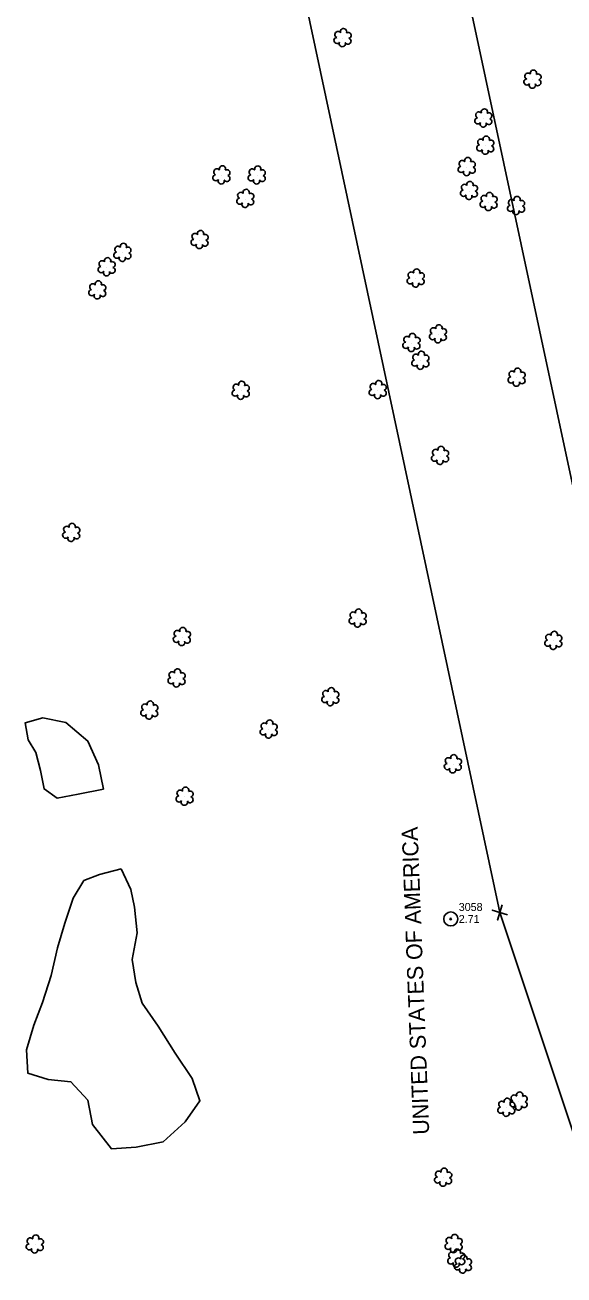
# Model space of a CAD drawing. Extents: x 3040896 to 3051146, y 687568 to 732976.
# Drawn here: x 3048196.9 to 3048365.1, y 701973.3 to 702363.7 of the extents above; entities that cross this region are included whole.
import ezdxf

# ---------------------------------------------------------------- set-up
doc = ezdxf.new("R2010")
doc.units = 0
for name, color, linetype in [('Exist Horizontal Alignment', 7, 'Continuous'), ('Exist Other Culture Anchor (Guy Wire) CELL', 7, 'Continuous'), ('Exist Other Culture Anchor (Guy Wire) Cogo Elevation', 7, 'Continuous'), ('Exist Other Culture Anchor (Guy Wire) Cogo Number', 7, 'Continuous'), ('Exist Property Corner CELL', 7, 'Continuous'), ('Exist Property Owner Text', 7, 'Continuous'), ('Exist Right of Way Easement Line', 7, 'Continuous'), ('Exist Right of Way Line', 7, 'Continuous'), ('Exist Vegetation Hedge Row', 7, 'Continuous'), ('Exist Vegetation Shrub CELL', 7, 'Continuous')]:
    doc.layers.add(name, color=color, linetype=linetype)

# ---------------------------------------------------------------- blocks, each defined once
blk = doc.blocks.new('EXIST OTHER CULTURE ANCHOR (GUY WIRE)')
at = {"layer": 'Exist Other Culture Anchor (Guy Wire) CELL'}
for radius in [0.0436, 0.0048]:
    blk.add_circle((0, 0), radius, dxfattribs=at)

msp = doc.modelspace()

# ---------------------------------------------------------------- linework, layer by layer
at = {"layer": 'Exist Horizontal Alignment'}
msp.add_arc((3054012.09, 703857.21), 5780.56, 189.850505, 201.384431, dxfattribs=at)
at = {"layer": 'Exist Property Corner CELL'}
msp.add_line((3048345.09, 702086.53), (3048345.09, 702086.53), dxfattribs=at)
msp.add_lwpolyline([(3048347.48, 702085.81), (3048342.7, 702087.25), (3048345.09, 702086.53), (3048344.37, 702084.13), (3048345.81, 702088.92)], dxfattribs=at)
at = {"layer": 'Exist Right of Way Easement Line'}
for points in [[(3049666.87, 696833.82), (3049559.11, 697113.37), (3049470.49, 697444.6), (3049413.18, 697783.79), (3049397.81, 698080.1), (3049375.2, 698381.33), (3049352.58, 698679.83), (3049330.23, 698981.5), (3049286.13, 699172.17), (3049243.18, 699362.29), (3049142.32, 699669.17), (3049049.87, 699972.98), (3048955.67, 700282.3), (3048862.1, 700588.56), (3048768.88, 700893.61), (3048673.73, 701201.02), (3048581.84, 701506.39), (3048488.68, 701812.86), (3048393.41, 702099.66), (3048327.28, 702409.73), (3048254.77, 702716.23)], [(3049620.05, 696816.27), (3049511.5, 697097.88), (3049421.59, 697433.95), (3049363.4, 697778.31), (3049347.91, 698076.93), (3049325.34, 698377.57), (3049302.71, 698676.1), (3049280.65, 698973.97), (3049237.39, 699161.03), (3049194.94, 699348.94), (3049094.64, 699654.09), (3049002.04, 699958.42), (3048907.84, 700267.72), (3048814.29, 700573.95), (3048721.09, 700878.92), (3048625.91, 701186.42), (3048533.98, 701491.92), (3048441.02, 701797.71), (3048345.09, 702086.53), (3048278.49, 702398.76), (3048206.12, 702704.68)]]:
    msp.add_lwpolyline(points, dxfattribs=at)
at = {"layer": 'Exist Right of Way Line'}
msp.add_arc((3054012.09, 703857.21), 5830.56, 189.850505, 201.384431, dxfattribs=at)
at = {"layer": 'Exist Vegetation Hedge Row'}
for points in [[(3048221.4, 702125.02), (3048213.47, 702123.48), (3048206.89, 702122.22), (3048202.85, 702125.1), (3048201.73, 702130.88), (3048200.25, 702136.5), (3048197.85, 702140.47), (3048196.89, 702145.73), (3048202.42, 702147.29), (3048209.67, 702145.81), (3048216.5, 702140.06), (3048219.86, 702132.61), (3048221.4, 702125.02)], [(3048226.92, 702100.14), (3048229.95, 702093.65), (3048231.03, 702088.19), (3048231.91, 702080.18), (3048230.35, 702071.86), (3048231.52, 702064.67), (3048233.4, 702058.16), (3048238.41, 702050.97), (3048243.78, 702042.6), (3048249.09, 702034.62), (3048251.47, 702027.7), (3048246.82, 702021.11), (3048239.99, 702014.9), (3048231.62, 702013.21), (3048223.86, 702012.73), (3048217.93, 702020.23), (3048216.45, 702027.84), (3048211.22, 702033.61), (3048204.09, 702034.32), (3048197.75, 702036.36), (3048197.32, 702043.64), (3048199.66, 702051.29), (3048202.36, 702058.36), (3048205.08, 702066.78), (3048207.07, 702075.51), (3048209.3, 702083.2), (3048211.91, 702090.93), (3048215.27, 702096.47), (3048220.16, 702098.4), (3048226.92, 702100.14)]]:
    msp.add_lwpolyline(points, dxfattribs=at)
at = {"layer": 'Exist Vegetation Shrub CELL'}
for p, q in [((3048296.05, 702359.61), (3048296.05, 702359.61)), ((3048355.33, 702346.64), (3048355.33, 702346.64)), ((3048339.99, 702334.5), (3048339.99, 702334.5)), ((3048340.59, 702326.01), (3048340.59, 702326.01)), ((3048258.26, 702316.73), (3048258.26, 702316.73)), ((3048269.29, 702316.7), (3048269.29, 702316.7)), ((3048334.81, 702319.33), (3048334.81, 702319.33)), ((3048265.7, 702309.38), (3048265.7, 702309.38)), ((3048335.5, 702311.87), (3048335.5, 702311.87)), ((3048341.63, 702308.42), (3048341.63, 702308.42)), ((3048350.22, 702307.16), (3048350.22, 702307.16)), ((3048251.44, 702296.53), (3048251.44, 702296.53)), ((3048227.36, 702292.54), (3048227.36, 702292.54)), ((3048222.43, 702288.03), (3048222.43, 702288.03)), ((3048318.89, 702284.5), (3048318.89, 702284.5)), ((3048219.51, 702280.81), (3048219.51, 702280.81)), ((3048325.83, 702267.09), (3048325.83, 702267.09)), ((3048317.56, 702264.38), (3048317.56, 702264.38)), ((3048320.35, 702258.83), (3048320.35, 702258.83)), ((3048350.37, 702253.54), (3048350.37, 702253.54)), ((3048264.29, 702249.45), (3048264.29, 702249.45)), ((3048307.04, 702249.66), (3048307.04, 702249.66)), ((3048326.5, 702229.1), (3048326.5, 702229.1)), ((3048211.38, 702205.06), (3048211.38, 702205.06)), ((3048300.76, 702178.3), (3048300.76, 702178.3)), ((3048245.91, 702172.53), (3048245.91, 702172.53)), ((3048361.82, 702171.33), (3048361.82, 702171.33)), ((3048244.26, 702159.6), (3048244.26, 702159.6)), ((3048292.23, 702153.74), (3048292.23, 702153.74)), ((3048235.74, 702149.56), (3048235.74, 702149.56)), ((3048273.01, 702143.61), (3048273.01, 702143.61)), ((3048330.48, 702132.77), (3048330.48, 702132.77)), ((3048246.76, 702122.66), (3048246.76, 702122.66)), ((3048351.02, 702027.42), (3048351.02, 702027.42)), ((3048347.16, 702025.47), (3048347.16, 702025.47)), ((3048327.45, 702003.63), (3048327.45, 702003.63)), ((3048200.02, 701982.77), (3048200.02, 701982.77)), ((3048330.73, 701982.92), (3048330.73, 701982.92)), ((3048331.55, 701978.35), (3048331.55, 701978.35)), ((3048333.61, 701976.5), (3048333.61, 701976.5))]:
    msp.add_line(p, q, dxfattribs=at)
for centre, radius, start, end in [((3048294.25, 702358.91), 0.955, 95.1099, 327.9534), ((3048294.56, 702360.74), 0.968, 35.8908, 245.4216), ((3048296.28, 702361.65), 0.99, 334.8391, 200.4717), ((3048297.68, 702358.69), 0.937, 204.9913, 73.4601), ((3048297.72, 702360.48), 0.929, 284.4567, 126.0861), ((3048295.92, 702357.93), 0.984, 151.2797, 21.387), ((3048353.84, 702347.76), 0.968, 35.8908, 245.4216), ((3048355.56, 702348.68), 0.99, 334.8391, 200.4717), ((3048357, 702347.51), 0.929, 284.4567, 126.0861), ((3048353.53, 702345.93), 0.955, 95.1099, 327.9534), ((3048355.2, 702344.95), 0.984, 151.2797, 21.387), ((3048356.96, 702345.71), 0.937, 204.9913, 73.4601), ((3048338.51, 702335.63), 0.968, 35.8908, 245.4216), ((3048340.22, 702336.54), 0.99, 334.8391, 200.4717), ((3048341.66, 702335.37), 0.929, 284.4567, 126.0861), ((3048338.19, 702333.8), 0.955, 95.1099, 327.9534), ((3048339.86, 702332.82), 0.984, 151.2797, 21.387), ((3048341.63, 702333.57), 0.937, 204.9913, 73.4601), ((3048339.11, 702327.14), 0.968, 35.8908, 245.4216), ((3048340.82, 702328.05), 0.99, 334.8391, 200.4717), ((3048338.79, 702325.3), 0.955, 95.1099, 327.9534), ((3048340.47, 702324.32), 0.984, 151.2797, 21.387), ((3048342.23, 702325.08), 0.937, 204.9913, 73.4601), ((3048342.27, 702326.88), 0.929, 284.4567, 126.0861), ((3048333.33, 702320.45), 0.968, 35.8908, 245.4216), ((3048335.04, 702321.37), 0.99, 334.8391, 200.4717), ((3048336.49, 702320.19), 0.929, 284.4567, 126.0861), ((3048256.46, 702316.03), 0.955, 95.1099, 327.9534), ((3048256.78, 702317.86), 0.968, 35.8908, 245.4216), ((3048258.49, 702318.77), 0.99, 334.8391, 200.4717), ((3048259.9, 702315.8), 0.937, 204.9913, 73.4601), ((3048259.93, 702317.6), 0.929, 284.4567, 126.0861), ((3048267.49, 702316), 0.955, 95.1099, 327.9534), ((3048267.8, 702317.83), 0.968, 35.8908, 245.4216), ((3048269.52, 702318.74), 0.99, 334.8391, 200.4717), ((3048270.92, 702315.77), 0.937, 204.9913, 73.4601), ((3048270.96, 702317.57), 0.929, 284.4567, 126.0861), ((3048333.01, 702318.62), 0.955, 95.1099, 327.9534), ((3048334.69, 702317.64), 0.984, 151.2797, 21.387), ((3048336.45, 702318.4), 0.937, 204.9913, 73.4601), ((3048258.13, 702315.05), 0.984, 151.2797, 21.387), ((3048269.16, 702315.02), 0.984, 151.2797, 21.387), ((3048334.02, 702313), 0.968, 35.8908, 245.4216), ((3048335.73, 702313.91), 0.99, 334.8391, 200.4717), ((3048337.17, 702312.74), 0.929, 284.4567, 126.0861), ((3048263.9, 702308.68), 0.955, 95.1099, 327.9534), ((3048264.21, 702310.51), 0.968, 35.8908, 245.4216), ((3048265.92, 702311.42), 0.99, 334.8391, 200.4717), ((3048267.33, 702308.45), 0.937, 204.9913, 73.4601), ((3048267.37, 702310.25), 0.929, 284.4567, 126.0861), ((3048333.7, 702311.17), 0.955, 95.1099, 327.9534), ((3048335.37, 702310.19), 0.984, 151.2797, 21.387), ((3048337.14, 702310.94), 0.937, 204.9913, 73.4601), ((3048339.83, 702307.71), 0.955, 95.1099, 327.9534), ((3048340.15, 702309.54), 0.968, 35.8908, 245.4216), ((3048341.86, 702310.46), 0.99, 334.8391, 200.4717), ((3048343.3, 702309.29), 0.929, 284.4567, 126.0861), ((3048348.74, 702308.28), 0.968, 35.8908, 245.4216), ((3048350.45, 702309.2), 0.99, 334.8391, 200.4717), ((3048351.89, 702308.03), 0.929, 284.4567, 126.0861), ((3048265.57, 702307.7), 0.984, 151.2797, 21.387), ((3048341.5, 702306.73), 0.984, 151.2797, 21.387), ((3048343.27, 702307.49), 0.937, 204.9913, 73.4601), ((3048348.42, 702306.45), 0.955, 95.1099, 327.9534), ((3048350.09, 702305.47), 0.984, 151.2797, 21.387), ((3048351.86, 702306.23), 0.937, 204.9913, 73.4601), ((3048249.95, 702297.66), 0.968, 35.8908, 245.4216), ((3048251.67, 702298.57), 0.99, 334.8391, 200.4717), ((3048253.11, 702297.4), 0.929, 284.4567, 126.0861), ((3048225.88, 702293.67), 0.968, 35.8908, 245.4216), ((3048227.59, 702294.58), 0.99, 334.8391, 200.4717), ((3048229.04, 702293.41), 0.929, 284.4567, 126.0861), ((3048249.64, 702295.83), 0.955, 95.1099, 327.9534), ((3048251.31, 702294.85), 0.984, 151.2797, 21.387), ((3048253.07, 702295.6), 0.937, 204.9913, 73.4601), ((3048220.95, 702289.15), 0.968, 35.8908, 245.4216), ((3048222.66, 702290.07), 0.99, 334.8391, 200.4717), ((3048224.1, 702288.9), 0.929, 284.4567, 126.0861), ((3048225.56, 702291.84), 0.955, 95.1099, 327.9534), ((3048227.24, 702290.86), 0.984, 151.2797, 21.387), ((3048229, 702291.61), 0.937, 204.9913, 73.4601), ((3048220.63, 702287.32), 0.955, 95.1099, 327.9534), ((3048222.3, 702286.34), 0.984, 151.2797, 21.387), ((3048224.07, 702287.1), 0.937, 204.9913, 73.4601), ((3048317.4, 702285.62), 0.968, 35.8908, 245.4216), ((3048319.11, 702286.54), 0.99, 334.8391, 200.4717), ((3048320.56, 702285.37), 0.929, 284.4567, 126.0861), ((3048218.03, 702281.94), 0.968, 35.8908, 245.4216), ((3048219.74, 702282.85), 0.99, 334.8391, 200.4717), ((3048221.19, 702281.68), 0.929, 284.4567, 126.0861), ((3048317.09, 702283.79), 0.955, 95.1099, 327.9534), ((3048318.76, 702282.81), 0.984, 151.2797, 21.387), ((3048320.52, 702283.57), 0.937, 204.9913, 73.4601), ((3048217.71, 702280.11), 0.955, 95.1099, 327.9534), ((3048219.39, 702279.13), 0.984, 151.2797, 21.387), ((3048221.15, 702279.89), 0.937, 204.9913, 73.4601), ((3048326.06, 702269.13), 0.99, 334.8391, 200.4717), ((3048316.08, 702265.51), 0.968, 35.8908, 245.4216), ((3048317.79, 702266.42), 0.99, 334.8391, 200.4717), ((3048319.23, 702265.25), 0.929, 284.4567, 126.0861), ((3048324.03, 702266.39), 0.955, 95.1099, 327.9534), ((3048324.34, 702268.22), 0.968, 35.8908, 245.4216), ((3048325.7, 702265.41), 0.984, 151.2797, 21.387), ((3048327.46, 702266.16), 0.937, 204.9913, 73.4601), ((3048327.5, 702267.96), 0.929, 284.4567, 126.0861), ((3048315.76, 702263.68), 0.955, 95.1099, 327.9534), ((3048317.43, 702262.7), 0.984, 151.2797, 21.387), ((3048319.2, 702263.45), 0.937, 204.9913, 73.4601), ((3048320.58, 702260.87), 0.99, 334.8391, 200.4717), ((3048318.55, 702258.13), 0.955, 95.1099, 327.9534), ((3048318.87, 702259.96), 0.968, 35.8908, 245.4216), ((3048321.99, 702257.9), 0.937, 204.9913, 73.4601), ((3048322.03, 702259.7), 0.929, 284.4567, 126.0861), ((3048320.22, 702257.15), 0.984, 151.2797, 21.387), ((3048348.89, 702254.67), 0.968, 35.8908, 245.4216), ((3048350.6, 702255.59), 0.99, 334.8391, 200.4717), ((3048352.04, 702254.41), 0.929, 284.4567, 126.0861), ((3048262.8, 702250.58), 0.968, 35.8908, 245.4216), ((3048264.52, 702251.49), 0.99, 334.8391, 200.4717), ((3048265.96, 702250.32), 0.929, 284.4567, 126.0861), ((3048305.56, 702250.79), 0.968, 35.8908, 245.4216), ((3048307.27, 702251.7), 0.99, 334.8391, 200.4717), ((3048308.71, 702250.53), 0.929, 284.4567, 126.0861), ((3048348.57, 702252.84), 0.955, 95.1099, 327.9534), ((3048350.24, 702251.86), 0.984, 151.2797, 21.387), ((3048352.01, 702252.62), 0.937, 204.9913, 73.4601), ((3048262.49, 702248.75), 0.955, 95.1099, 327.9534), ((3048264.16, 702247.77), 0.984, 151.2797, 21.387), ((3048265.92, 702248.52), 0.937, 204.9913, 73.4601), ((3048305.24, 702248.96), 0.955, 95.1099, 327.9534), ((3048306.91, 702247.98), 0.984, 151.2797, 21.387), ((3048308.68, 702248.73), 0.937, 204.9913, 73.4601), ((3048325.02, 702230.23), 0.968, 35.8908, 245.4216), ((3048326.73, 702231.14), 0.99, 334.8391, 200.4717), ((3048328.17, 702229.97), 0.929, 284.4567, 126.0861), ((3048324.7, 702228.4), 0.955, 95.1099, 327.9534), ((3048326.37, 702227.42), 0.984, 151.2797, 21.387), ((3048328.13, 702228.17), 0.937, 204.9913, 73.4601), ((3048209.9, 702206.19), 0.968, 35.8908, 245.4216), ((3048211.61, 702207.1), 0.99, 334.8391, 200.4717), ((3048209.58, 702204.36), 0.955, 95.1099, 327.9534), ((3048211.25, 702203.38), 0.984, 151.2797, 21.387), ((3048213.02, 702204.13), 0.937, 204.9913, 73.4601), ((3048213.05, 702205.93), 0.929, 284.4567, 126.0861), ((3048299.28, 702179.43), 0.968, 35.8908, 245.4216), ((3048300.99, 702180.34), 0.99, 334.8391, 200.4717), ((3048302.43, 702179.17), 0.929, 284.4567, 126.0861), ((3048298.96, 702177.6), 0.955, 95.1099, 327.9534), ((3048300.63, 702176.62), 0.984, 151.2797, 21.387), ((3048302.4, 702177.37), 0.937, 204.9913, 73.4601), ((3048244.11, 702171.83), 0.955, 95.1099, 327.9534), ((3048244.42, 702173.66), 0.968, 35.8908, 245.4216), ((3048246.14, 702174.57), 0.99, 334.8391, 200.4717), ((3048247.54, 702171.6), 0.937, 204.9913, 73.4601), ((3048247.58, 702173.4), 0.929, 284.4567, 126.0861), ((3048360.34, 702172.45), 0.968, 35.8908, 245.4216), ((3048362.05, 702173.37), 0.99, 334.8391, 200.4717), ((3048363.49, 702172.2), 0.929, 284.4567, 126.0861), ((3048245.78, 702170.85), 0.984, 151.2797, 21.387), ((3048360.02, 702170.62), 0.955, 95.1099, 327.9534), ((3048361.69, 702169.64), 0.984, 151.2797, 21.387), ((3048363.46, 702170.4), 0.937, 204.9913, 73.4601), ((3048242.78, 702160.72), 0.968, 35.8908, 245.4216), ((3048244.49, 702161.64), 0.99, 334.8391, 200.4717), ((3048245.94, 702160.46), 0.929, 284.4567, 126.0861), ((3048242.46, 702158.89), 0.955, 95.1099, 327.9534), ((3048244.14, 702157.91), 0.984, 151.2797, 21.387), ((3048245.9, 702158.67), 0.937, 204.9913, 73.4601), ((3048292.46, 702155.78), 0.99, 334.8391, 200.4717), ((3048235.97, 702151.6), 0.99, 334.8391, 200.4717), ((3048290.43, 702153.04), 0.955, 95.1099, 327.9534), ((3048290.75, 702154.87), 0.968, 35.8908, 245.4216), ((3048292.1, 702152.06), 0.984, 151.2797, 21.387), ((3048293.87, 702152.81), 0.937, 204.9913, 73.4601), ((3048293.9, 702154.61), 0.929, 284.4567, 126.0861), ((3048233.94, 702148.85), 0.955, 95.1099, 327.9534), ((3048234.26, 702150.68), 0.968, 35.8908, 245.4216), ((3048237.38, 702148.63), 0.937, 204.9913, 73.4601), ((3048237.41, 702150.43), 0.929, 284.4567, 126.0861), ((3048235.61, 702147.87), 0.984, 151.2797, 21.387), ((3048271.53, 702144.74), 0.968, 35.8908, 245.4216), ((3048273.24, 702145.65), 0.99, 334.8391, 200.4717), ((3048274.68, 702144.48), 0.929, 284.4567, 126.0861), ((3048271.21, 702142.91), 0.955, 95.1099, 327.9534), ((3048272.88, 702141.93), 0.984, 151.2797, 21.387), ((3048274.64, 702142.68), 0.937, 204.9913, 73.4601), ((3048328.68, 702132.07), 0.955, 95.1099, 327.9534), ((3048329, 702133.9), 0.968, 35.8908, 245.4216), ((3048330.71, 702134.82), 0.99, 334.8391, 200.4717), ((3048332.15, 702133.64), 0.929, 284.4567, 126.0861), ((3048330.35, 702131.09), 0.984, 151.2797, 21.387), ((3048332.11, 702131.85), 0.937, 204.9913, 73.4601), ((3048246.99, 702124.7), 0.99, 334.8391, 200.4717), ((3048244.96, 702121.95), 0.955, 95.1099, 327.9534), ((3048245.28, 702123.78), 0.968, 35.8908, 245.4216), ((3048246.63, 702120.97), 0.984, 151.2797, 21.387), ((3048248.4, 702121.73), 0.937, 204.9913, 73.4601), ((3048248.44, 702123.52), 0.929, 284.4567, 126.0861), ((3048345.68, 702026.6), 0.968, 35.8908, 245.4216), ((3048347.39, 702027.51), 0.99, 334.8391, 200.4717), ((3048349.22, 702026.72), 0.955, 95.1099, 327.9534), ((3048349.53, 702028.55), 0.968, 35.8908, 245.4216), ((3048351.25, 702029.46), 0.99, 334.8391, 200.4717), ((3048352.69, 702028.29), 0.929, 284.4567, 126.0861), ((3048345.36, 702024.77), 0.955, 95.1099, 327.9534), ((3048347.03, 702023.79), 0.984, 151.2797, 21.387), ((3048348.8, 702024.54), 0.937, 204.9913, 73.4601), ((3048348.84, 702026.34), 0.929, 284.4567, 126.0861), ((3048350.89, 702025.74), 0.984, 151.2797, 21.387), ((3048352.65, 702026.5), 0.937, 204.9913, 73.4601), ((3048325.97, 702004.76), 0.968, 35.8908, 245.4216), ((3048327.68, 702005.67), 0.99, 334.8391, 200.4717), ((3048329.12, 702004.5), 0.929, 284.4567, 126.0861), ((3048325.65, 702002.93), 0.955, 95.1099, 327.9534), ((3048327.32, 702001.95), 0.984, 151.2797, 21.387), ((3048329.09, 702002.7), 0.937, 204.9913, 73.4601), ((3048198.53, 701983.9), 0.968, 35.8908, 245.4216), ((3048200.25, 701984.81), 0.99, 334.8391, 200.4717), ((3048201.69, 701983.64), 0.929, 284.4567, 126.0861), ((3048329.25, 701984.04), 0.968, 35.8908, 245.4216), ((3048330.96, 701984.96), 0.99, 334.8391, 200.4717), ((3048332.4, 701983.79), 0.929, 284.4567, 126.0861), ((3048198.22, 701982.06), 0.955, 95.1099, 327.9534), ((3048199.89, 701981.09), 0.984, 151.2797, 21.387), ((3048201.65, 701981.84), 0.937, 204.9913, 73.4601), ((3048328.93, 701982.21), 0.955, 95.1099, 327.9534), ((3048330.6, 701981.23), 0.984, 151.2797, 21.387), ((3048331.78, 701980.39), 0.99, 334.8391, 200.4717), ((3048332.37, 701981.99), 0.937, 204.9913, 73.4601), ((3048329.75, 701977.65), 0.955, 95.1099, 327.9534), ((3048330.07, 701979.48), 0.968, 35.8908, 245.4216), ((3048331.42, 701976.67), 0.984, 151.2797, 21.387), ((3048331.81, 701975.8), 0.955, 95.1099, 327.9534), ((3048332.13, 701977.63), 0.968, 35.8908, 245.4216), ((3048333.19, 701977.42), 0.937, 204.9913, 73.4601), ((3048333.23, 701979.22), 0.929, 284.4567, 126.0861), ((3048333.84, 701978.54), 0.99, 334.8391, 200.4717), ((3048335.28, 701977.37), 0.929, 284.4567, 126.0861), ((3048333.48, 701974.82), 0.984, 151.2797, 21.387), ((3048335.25, 701975.57), 0.937, 204.9913, 73.4601)]:
    msp.add_arc(centre, radius, start, end, dxfattribs=at)

# ---------------------------------------------------------------- block references
at = {"layer": 'Exist Other Culture Anchor (Guy Wire) CELL', "xscale": 50, "yscale": 50}
msp.add_blockref('EXIST OTHER CULTURE ANCHOR (GUY WIRE)', (3048329.74, 702084.48), dxfattribs=at)

# ---------------------------------------------------------------- texts
at = {"layer": 'Exist Other Culture Anchor (Guy Wire) Cogo Elevation'}
msp.add_text('2.71', height=2.5, dxfattribs=at).set_placement((3048332.24, 702083.23))
at = {"layer": 'Exist Other Culture Anchor (Guy Wire) Cogo Number'}
msp.add_text('3058', height=2.5, dxfattribs=at).set_placement((3048332.24, 702086.98))
at = {"layer": 'Exist Property Owner Text'}
msp.add_text(' UNITED STATES OF AMERICA', height=5.0005, rotation=92.18, dxfattribs=at).set_placement((3048323.11, 702015.34))

doc.saveas('drawing.dxf')
